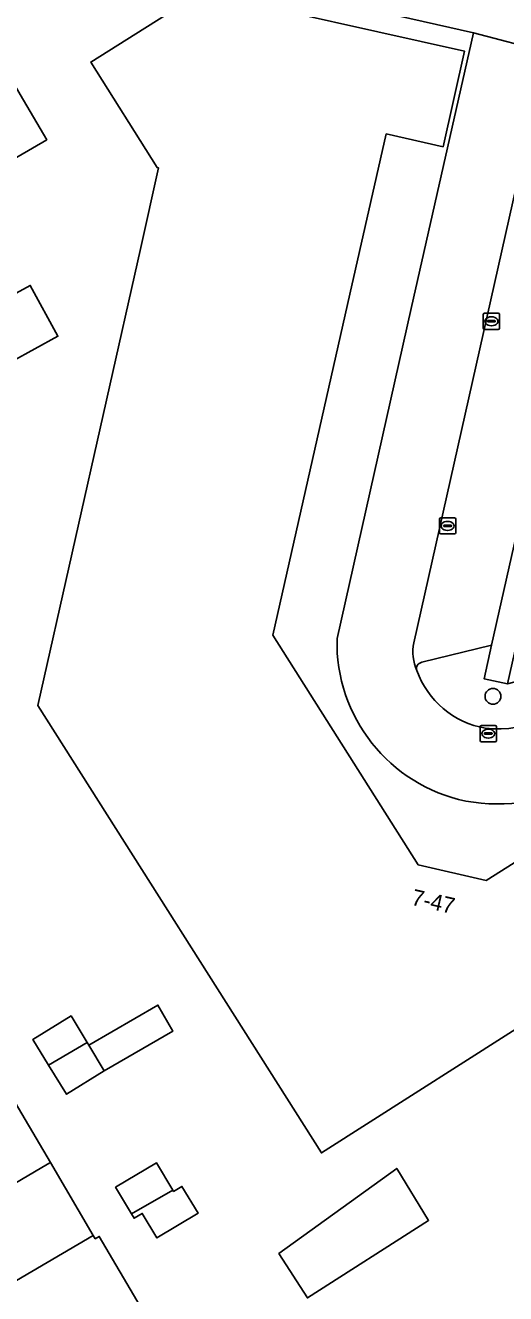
# Model space of a CAD drawing. Extents: x 161771 to 163125, y 382475 to 383179.
# Drawn here: x 162334 to 162363.7, y 382779.9 to 382858.3 of the extents above; entities that cross this region are included whole.
import ezdxf

# ---------------------------------------------------------------- set-up
doc = ezdxf.new("R2010")
doc.units = 0
for name, color, linetype in [('IMGEO_Boom', 7, 'Continuous'), ('IMGEO_Erf', 7, 'Continuous'), ('IMGEO_Kolk', 7, 'Continuous'), ('IMGEO_Pand', 7, 'Continuous'), ('IMGEO_Pand_nummerreeks', 7, 'Continuous'), ('IMGEO_Parkeervlak_open', 7, 'Continuous'), ('IMGEO_Rijbaan_lokaal_open', 7, 'Continuous'), ('IMGEO_Verkeerseiland_open', 7, 'Continuous'), ('IMGEO_Voetpad_open', 7, 'Continuous')]:
    doc.layers.add(name, color=color, linetype=linetype)

msp = doc.modelspace()

# ---------------------------------------------------------------- linework, layer by layer
at = {"layer": 'IMGEO_Boom'}
msp.add_circle((162362.912, 382816.826), 0.489, dxfattribs=at)
at = {"layer": 'IMGEO_Erf'}
for points in [[(162357.867, 382840.81), (162361.719, 382857.866), (162340.118, 382862.752)], [(162381.031, 382806.892), (162352.312, 382788.585), (162334.783, 382816.271), (162341.144, 382844.602), (162342.248, 382849.517), (162342.15, 382849.539), (162338.047, 382856.064), (162344.898, 382860.389), (162361.162, 382856.733), (162359.833, 382850.83), (162356.312, 382851.623), (162354.068, 382841.697), (162349.298, 382820.618), (162358.291, 382806.399), (162362.501, 382805.442), (162376.753, 382814.45)], [(162333.69, 382854.062), (162335.327, 382851.259), (162330.642, 382848.523)], [(162353.275, 382820.4), (162357.867, 382840.81)], [(162332.912, 382792.517), (162335.564, 382787.991), (162338.209, 382783.479), (162338.329, 382783.274), (162338.576, 382783.419), (162341.104, 382779.105)]]:
    msp.add_lwpolyline(points, dxfattribs=at)
for points in [[(162331.728, 382836.767), (162330.019, 382839.906), (162334.309, 382842.242), (162336.018, 382839.103)], [(162338.886, 382793.657), (162336.56, 382792.215), (162335.449, 382794.006), (162334.464, 382795.595), (162336.832, 382797.063), (162337.833, 382795.404), (162337.928, 382795.247), (162342.2, 382797.73), (162343.133, 382796.125)], [(162343.128, 382786.28), (162343.172, 382786.207), (162343.687, 382786.515), (162344.683, 382784.848), (162342.144, 382783.33), (162341.237, 382784.846), (162340.728, 382784.542), (162340.562, 382784.821), (162339.581, 382786.462), (162342.114, 382787.976)], [(162356.966, 382787.629), (162358.934, 382784.413), (162351.442, 382779.613), (162349.685, 382782.357)]]:
    msp.add_lwpolyline(points, close=True, dxfattribs=at)
for centre, radius, start, end in [((162363.273, 382820.142), 10.001, 178.52372, 258.2206), ((162363.211, 382821.081), 10.91, 259.54335, 338.09205)]:
    msp.add_arc(centre, radius, start, end, dxfattribs=at)
at = {"layer": 'IMGEO_Kolk'}
for p, q in [((162362.316, 382839.603), (162362.316, 382840.455)), ((162362.391, 382840.529), (162363.243, 382840.529)), ((162362.575, 382840.023), (162362.575, 382840.035)), ((162363.013, 382839.986), (162362.615, 382839.986)), ((162362.618, 382840.072), (162363.016, 382840.072)), ((162362.804, 382840.309), (162362.829, 382840.309)), ((162363.059, 382840.035), (162363.059, 382840.023)), ((162363.317, 382840.455), (162363.317, 382839.603)), ((162363.243, 382839.529), (162362.391, 382839.529)), ((162362.827, 382839.749), (162362.802, 382839.749)), ((162359.609, 382826.945), (162359.609, 382827.797)), ((162359.684, 382827.871), (162360.536, 382827.871)), ((162359.911, 382827.414), (162360.309, 382827.414)), ((162360.097, 382827.651), (162360.122, 382827.651)), ((162360.61, 382827.797), (162360.61, 382826.945)), ((162360.536, 382826.871), (162359.684, 382826.871)), ((162359.868, 382827.365), (162359.868, 382827.377)), ((162360.306, 382827.328), (162359.908, 382827.328)), ((162360.12, 382827.091), (162360.095, 382827.091)), ((162360.352, 382827.377), (162360.352, 382827.365)), ((162362.126, 382814.096), (162362.126, 382814.948)), ((162362.201, 382815.022), (162363.053, 382815.022)), ((162363.127, 382814.948), (162363.127, 382814.096)), ((162362.385, 382814.516), (162362.385, 382814.528)), ((162362.823, 382814.479), (162362.425, 382814.479)), ((162362.428, 382814.565), (162362.826, 382814.565)), ((162362.637, 382814.242), (162362.612, 382814.242)), ((162362.614, 382814.802), (162362.639, 382814.802)), ((162362.869, 382814.528), (162362.869, 382814.516)), ((162363.053, 382814.022), (162362.201, 382814.022))]:
    msp.add_line(p, q, dxfattribs=at)
for points in [[(162362.316, 382839.603), (162362.316, 382840.455)], [(162362.391, 382840.529), (162363.243, 382840.529)], [(162363.317, 382840.455), (162363.317, 382839.603)], [(162363.243, 382839.529), (162362.391, 382839.529)], [(162359.609, 382826.945), (162359.609, 382827.797)], [(162359.684, 382827.871), (162360.536, 382827.871)], [(162360.61, 382827.797), (162360.61, 382826.945)], [(162360.536, 382826.871), (162359.684, 382826.871)], [(162362.126, 382814.096), (162362.126, 382814.948)], [(162362.201, 382815.022), (162363.053, 382815.022)], [(162363.127, 382814.948), (162363.127, 382814.096)], [(162363.053, 382814.022), (162362.201, 382814.022)]]:
    msp.add_lwpolyline(points, dxfattribs=at)
for centre, radius, start, end in [((162362.393, 382840.453), 0.0765, 91.55205, 178.44795), ((162362.393, 382840.453), 0.0765, 91.55205, 178.44795), ((162362.615, 382840.032), 0.0403, 85.87752, 175.75265), ((162362.612, 382840.022), 0.0366, 178.93798, 274.71019), ((162363.016, 382840.029), 0.043, 264.86636, 352.45326), ((162363.02, 382840.034), 0.0386, 1.73085, 96.63898), ((162363.241, 382840.453), 0.0765, 1.55205, 88.44795), ((162363.241, 382840.453), 0.0765, 1.55205, 88.44795), ((162362.393, 382839.605), 0.0765, 181.55205, 268.44795), ((162362.393, 382839.605), 0.0765, 181.55205, 268.44795), ((162363.241, 382839.605), 0.0765, 271.55205, 358.44795), ((162363.241, 382839.605), 0.0765, 271.55205, 358.44795), ((162359.686, 382827.795), 0.0765, 91.55205, 178.44795), ((162359.686, 382827.795), 0.0765, 91.55205, 178.44795), ((162359.908, 382827.374), 0.0403, 85.87752, 175.75265), ((162360.313, 382827.376), 0.0386, 1.73085, 96.63898), ((162360.534, 382827.795), 0.0765, 1.55205, 88.44795), ((162360.534, 382827.795), 0.0765, 1.55205, 88.44795), ((162359.686, 382826.947), 0.0765, 181.55205, 268.44795), ((162359.686, 382826.947), 0.0765, 181.55205, 268.44795), ((162359.905, 382827.364), 0.0366, 178.93798, 274.71019), ((162360.309, 382827.371), 0.043, 264.86636, 352.45326), ((162360.534, 382826.947), 0.0765, 271.55205, 358.44795), ((162360.534, 382826.947), 0.0765, 271.55205, 358.44795), ((162362.203, 382814.946), 0.0765, 91.55205, 178.44795), ((162362.203, 382814.946), 0.0765, 91.55205, 178.44795), ((162363.051, 382814.946), 0.0765, 1.55205, 88.44795), ((162363.051, 382814.946), 0.0765, 1.55205, 88.44795), ((162362.203, 382814.098), 0.0765, 181.55205, 268.44795), ((162362.203, 382814.098), 0.0765, 181.55205, 268.44795), ((162362.425, 382814.525), 0.0403, 85.87752, 175.75265), ((162362.422, 382814.515), 0.0366, 178.93798, 274.71019), ((162362.826, 382814.522), 0.043, 264.86636, 352.45326), ((162362.83, 382814.527), 0.0386, 1.73085, 96.63898), ((162363.051, 382814.098), 0.0765, 271.55205, 358.44795), ((162363.051, 382814.098), 0.0765, 271.55205, 358.44795)]:
    msp.add_arc(centre, radius, start, end, dxfattribs=at)
for centre, major_axis, ratio, start_param, end_param in [((162362.803, 382840.029), (-0.387, 0.002), 0.722429, 4.712389, 7.853982), ((162362.828, 382840.029), (-0.39, 0.002), 0.717154, 1.570796, 4.712389), ((162360.096, 382827.371), (-0.387, 0.002), 0.722429, 4.712389, 7.853982), ((162360.121, 382827.371), (-0.39, 0.002), 0.717154, 1.570796, 4.712389), ((162362.613, 382814.522), (-0.387, 0.002), 0.722429, 4.712389, 7.853982), ((162362.638, 382814.522), (-0.39, 0.002), 0.717154, 1.570796, 4.712389)]:
    msp.add_ellipse(centre, major_axis=major_axis, ratio=ratio, start_param=start_param, end_param=end_param, dxfattribs=at)
at = {"layer": 'IMGEO_Pand'}
msp.add_lwpolyline([(162376.753, 382814.45), (162362.501, 382805.442), (162358.291, 382806.399), (162349.298, 382820.618), (162354.068, 382841.697), (162356.312, 382851.623), (162359.833, 382850.83), (162361.162, 382856.733), (162344.898, 382860.389), (162338.047, 382856.064), (162342.15, 382849.539), (162342.248, 382849.517), (162341.144, 382844.602), (162334.783, 382816.271), (162352.312, 382788.585), (162381.031, 382806.892)], dxfattribs=at)
for points in [[(162330.642, 382848.523), (162335.327, 382851.259), (162333.69, 382854.062), (162331.169, 382858.38), (162326.491, 382855.634)], [(162330.019, 382839.906), (162331.728, 382836.767), (162336.018, 382839.103), (162334.309, 382842.242)], [(162337.928, 382795.247), (162338.886, 382793.657), (162343.133, 382796.125), (162342.2, 382797.73)], [(162337.833, 382795.404), (162336.832, 382797.063), (162334.464, 382795.595), (162335.449, 382794.006)], [(162337.928, 382795.247), (162337.833, 382795.404), (162335.449, 382794.006), (162336.56, 382792.215), (162338.886, 382793.657)], [(162325.818, 382788.355), (162328.465, 382783.836), (162335.369, 382787.885), (162335.564, 382787.991), (162332.912, 382792.517)], [(162335.564, 382787.991), (162335.369, 382787.885), (162328.465, 382783.836), (162331.112, 382779.316), (162331.544, 382779.569), (162338.209, 382783.479)], [(162343.128, 382786.28), (162342.114, 382787.976), (162339.581, 382786.462), (162340.562, 382784.821)], [(162351.442, 382779.613), (162358.934, 382784.413), (162356.966, 382787.629), (162349.685, 382782.357)], [(162343.128, 382786.28), (162340.562, 382784.821), (162340.728, 382784.542), (162341.237, 382784.846), (162342.144, 382783.33), (162344.683, 382784.848), (162343.687, 382786.515), (162343.172, 382786.207)], [(162338.576, 382783.419), (162338.329, 382783.274), (162338.209, 382783.479), (162331.544, 382779.569), (162334.172, 382775.038), (162340.784, 382778.917), (162341.104, 382779.105)]]:
    msp.add_lwpolyline(points, close=True, dxfattribs=at)
at = {"layer": 'IMGEO_Parkeervlak_open'}
for points in [[(162365.913, 382852.906), (162366.468, 382855.375), (162365.964, 382855.5), (162358.022, 382820.143)], [(162358.507, 382818.932), (162362.816, 382819.988), (162370.533, 382854.189), (162366.489, 382852.512)]]:
    msp.add_lwpolyline(points, dxfattribs=at)
for centre, radius, start, end in [((162360.864, 382819.578), 2.898, 168.74869, 203.5668), ((162358.573, 382818.55), 0.388, 99.82797, 199.70083)]:
    msp.add_arc(centre, radius, start, end, dxfattribs=at)
at = {"layer": 'IMGEO_Rijbaan_lokaal_open'}
msp.add_lwpolyline([(162358.022, 382820.143), (162365.964, 382855.5), (162366.267, 382856.68), (162361.719, 382857.866), (162357.867, 382840.81), (162353.275, 382820.4)], dxfattribs=at)
for centre, radius, start, end in [((162363.273, 382820.142), 10.001, 178.52372, 258.2206), ((162360.864, 382819.578), 2.898, 168.74869, 203.5668), ((162363.389, 382820.28), 5.505, 199.75476, 260.07178), ((162363.226, 382821.054), 6.247, 262.77172, 333.40965), ((162363.211, 382821.081), 10.91, 259.54335, 338.09205)]:
    msp.add_arc(centre, radius, start, end, dxfattribs=at)
at = {"layer": 'IMGEO_Verkeerseiland_open'}
msp.add_lwpolyline([(162372.045, 382854.1), (162376.639, 382853.05), (162376.895, 382854.242), (162366.267, 382856.68), (162365.964, 382855.5), (162366.468, 382855.375), (162370.587, 382854.423), (162370.533, 382854.189), (162362.816, 382819.988), (162362.359, 382817.914), (162363.813, 382817.603), (162371.348, 382850.996)], close=True, dxfattribs=at)
msp.add_lwpolyline([(162368.323, 382818.8), (162363.813, 382817.603), (162362.359, 382817.914), (162362.816, 382819.988), (162358.507, 382818.932)], dxfattribs=at)
for centre, radius, start, end in [((162358.573, 382818.55), 0.388, 99.82797, 199.70083), ((162363.389, 382820.28), 5.505, 199.75476, 260.07178), ((162363.226, 382821.054), 6.247, 262.77172, 333.40965)]:
    msp.add_arc(centre, radius, start, end, dxfattribs=at)
at = {"layer": 'IMGEO_Voetpad_open'}
msp.add_lwpolyline([(162345.639, 382871.819), (162344.935, 382871.078), (162340.467, 382875.088), (162334.753, 382872.09), (162337.996, 382866.606), (162337.922, 382866.562), (162339.695, 382863.55), (162340.118, 382862.752), (162361.719, 382857.866), (162366.267, 382856.68)], dxfattribs=at)

# ---------------------------------------------------------------- texts
at = {"layer": 'IMGEO_Pand_nummerreeks'}
msp.add_text('7-47', height=1, rotation=347.19439, dxfattribs=at).set_placement((162357.812, 382803.944))

doc.saveas('drawing.dxf')
